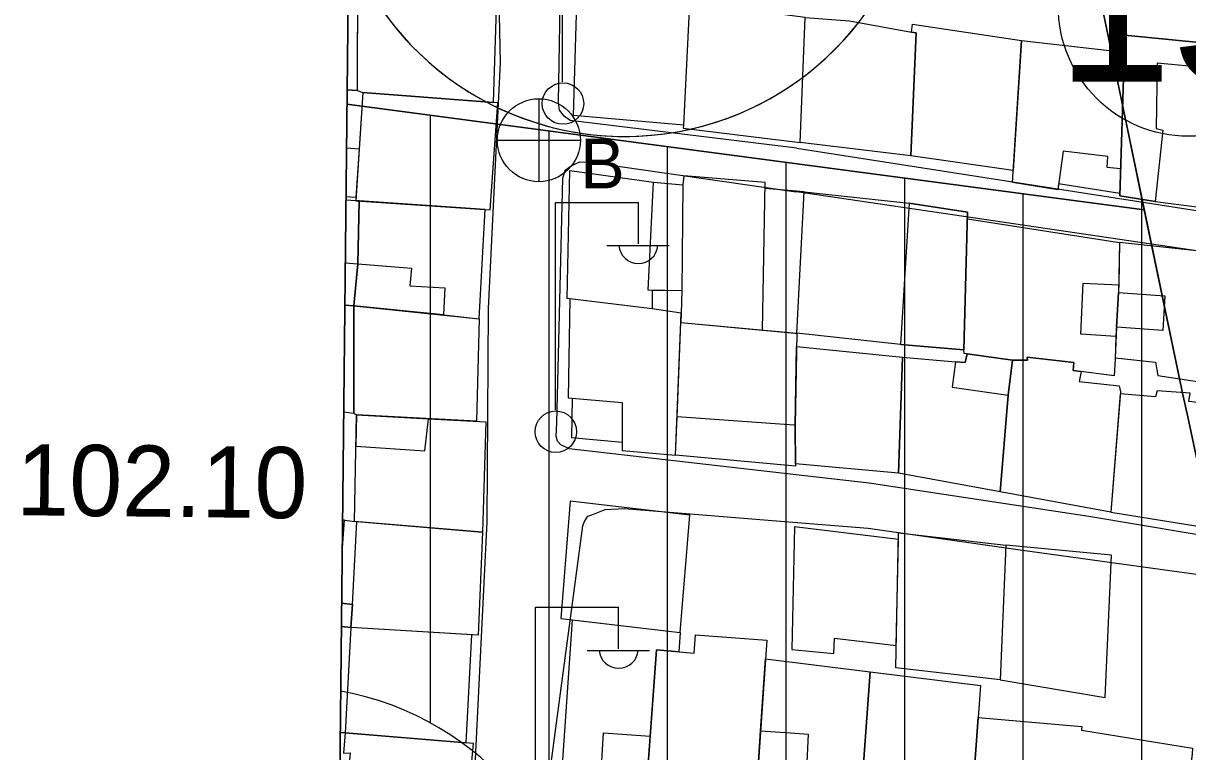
# Model space of a CAD drawing. Extents: x 417997 to 421451, y 4451742 to 4455216.
# Drawn here: x 419094.7 to 419192.9, y 4453430.2 to 4453491.7 of the extents above; entities that cross this region are included whole.
import ezdxf

# ---------------------------------------------------------------- set-up
doc = ezdxf.new("R2010")
doc.units = 0
for name, color, linetype in [('ADAKENARI', 7, 'Continuous'), ('B_Mesken', 7, 'Continuous'), ('B_Teras', 7, 'Continuous'), ('KD_DAIRE', 7, 'Continuous'), ('KD_YGEN', 7, 'Continuous'), ('PAFTALAMA', 7, 'Continuous'), ('PL_KON_MEV_350', 7, 'Continuous'), ('PL_KON_MEV_400', 7, 'Continuous'), ('S_Elektrik_Diregi', 7, 'Continuous'), ('S_Rogar_Kapagi_Buski', 7, 'Continuous'), ('SM_DAIRE', 7, 'Continuous'), ('SM_TAKS', 7, 'Continuous'), ('SN_3_DERECE_KAYNAK_KORUMA', 7, 'Continuous'), ('TR_ORTAYOGUNKONUT', 7, 'Continuous'), ('TR_YUKSEKYOGUNKONUT', 7, 'Continuous'), ('Y_Lejant', 7, 'Continuous'), ('Y_Yol_Kotu', 7, 'Continuous'), ('Yol_Sose', 7, 'Continuous')]:
    doc.layers.add(name, color=color, linetype=linetype)

msp = doc.modelspace()

# ---------------------------------------------------------------- linework, layer by layer
at = {"layer": 'ADAKENARI'}
for p, q in [((419179.569, 4453522.573), (419187.867, 4453482.513)), ((419179.569, 4453522.573), (419187.867, 4453482.513)), ((419189.242, 4453475.943), (419121.986, 4453484.87)), ((419189.242, 4453475.943), (419121.986, 4453484.87)), ((419187.867, 4453482.513), (419192.53, 4453460.226)), ((419187.867, 4453482.513), (419192.53, 4453460.226)), ((419192.53, 4453460.226), (419192.902, 4453458.477)), ((419192.53, 4453460.226), (419192.902, 4453458.477)), ((419192.902, 4453458.477), (419222.36, 4453319.913)), ((419192.902, 4453458.477), (419222.36, 4453319.913))]:
    msp.add_line(p, q, dxfattribs=at)
at = {"layer": 'B_Mesken'}
for points in [[(419122.105, 4453495.893), (419122.876, 4453495.954), (419122.857, 4453486.013), (419122, 4453486.068)], [(419122, 4453486.068), (419122.857, 4453486.013), (419123.327, 4453485.852), (419123.015, 4453481.105), (419122.727, 4453476.722), (419121.9, 4453476.759)], [(419121.806, 4453467.918), (419122.57, 4453467.84), (419122.897, 4453471.401), (419123.022, 4453476.702), (419122.727, 4453476.722), (419121.9, 4453476.759)], [(419121.806, 4453467.918), (419122.57, 4453467.84), (419122.557, 4453458.756), (419121.709, 4453458.869)], [(419121.612, 4453449.785), (419122.623, 4453449.668), (419122.787, 4453458.666), (419122.557, 4453458.756), (419121.709, 4453458.869)], [(419121.582, 4453446.98), (419121.586, 4453447.033), (419121.768, 4453449.767), (419121.612, 4453449.785)], [(419121.515, 4453440.789), (419122.305, 4453440.717), (419122.447, 4453442.659), (419121.536, 4453442.765)], [(419121.515, 4453440.789), (419122.305, 4453440.717), (419121.835, 4453431.814), (419121.42, 4453431.852)], [(419121.42, 4453431.852), (419121.835, 4453431.814), (419121.705, 4453430.105), (419122.254, 4453430.154), (419121.601, 4453422.975), (419121.324, 4453422.938)]]:
    msp.add_lwpolyline(points, dxfattribs=at)
for points in [[(419134.348, 4453485.002), (419134.666, 4453494.694), (419122.875, 4453495.584), (419122.857, 4453486.013), (419123.327, 4453485.852)], [(419141.096, 4453483.903), (419141.436, 4453495.313), (419150.947, 4453494.542), (419150.38, 4453483.107)], [(419160.217, 4453481.628), (419160.631, 4453492.177), (419156.537, 4453492.72), (419156.502, 4453492.482), (419154.161, 4453492.796), (419154.252, 4453493.927), (419150.947, 4453494.542), (419150.38, 4453483.107), (419150.338, 4453482.828)], [(419160.631, 4453492.177), (419164.366, 4453491.898), (419169.607, 4453490.951), (419170.009, 4453490.892), (419169.535, 4453480.505), (419160.217, 4453481.628)], [(419178.176, 4453479.255), (419169.535, 4453480.505), (419170.009, 4453490.892), (419169.607, 4453490.951), (419169.676, 4453491.627), (419178.882, 4453490.233)], [(419195.872, 4453489.883), (419187.597, 4453490.687), (419187.17, 4453477.143), (419190.158, 4453476.647), (419198.311, 4453475.606), (419197.248, 4453486.547), (419197.136, 4453489.818)], [(419182.009, 4453478.137), (419181.937, 4453477.634), (419178.112, 4453478.251), (419178.882, 4453490.233), (419187.551, 4453489.246), (419187.241, 4453479.414), (419187.176, 4453477.337)], [(419122.727, 4453476.722), (419134.075, 4453475.962), (419134.708, 4453484.974), (419123.327, 4453485.852)], [(419147.735, 4453469.157), (419147.729, 4453467.61), (419140.567, 4453468.479), (419140.778, 4453479.259), (419147.834, 4453478.273), (419150.324, 4453478.057), (419150.231, 4453469.103)], [(419160.545, 4453477.479), (419157.251, 4453477.756), (419157.26, 4453478.244), (419150.398, 4453478.82), (419150.324, 4453478.057), (419150.231, 4453469.103), (419150.185, 4453467.235), (419150.153, 4453466.444), (419157.029, 4453465.805), (419159.937, 4453465.535)], [(419160.545, 4453477.479), (419169.411, 4453476.51), (419174.332, 4453475.76), (419174.022, 4453464.146), (419168.665, 4453464.603), (419159.937, 4453465.535)], [(419122.57, 4453467.84), (419130.117, 4453467.079), (419133.142, 4453466.763), (419133.634, 4453475.992), (419123.022, 4453476.702), (419122.897, 4453471.401)], [(419174.317, 4453475.187), (419187.162, 4453473.201), (419187.095, 4453469.609), (419186.848, 4453465.274), (419186.785, 4453463.352), (419186.692, 4453461.941), (419183.25, 4453462.408), (419183.309, 4453463.059), (419179.351, 4453463.53), (419179.376, 4453463.259), (419178.128, 4453463.274), (419174.289, 4453463.798), (419174.045, 4453463.828), (419174.022, 4453464.146)], [(419197.553, 4453472.071), (419187.162, 4453473.201), (419187.059, 4453468.978), (419186.892, 4453466.06), (419186.789, 4453463.458), (419190.198, 4453463.101), (419190.378, 4453461.962), (419196.304, 4453461.081), (419196.568, 4453463.543)], [(419140.988, 4453460.065), (419140.927, 4453456.748), (419145.193, 4453456.34), (419145.191, 4453455.659), (419149.71, 4453455.25), (419150.185, 4453467.235), (419147.729, 4453467.61), (419140.791, 4453468.452), (419140.635, 4453460.096)], [(419133.142, 4453466.763), (419132.919, 4453458.109), (419122.787, 4453458.666), (419122.557, 4453458.756), (419122.57, 4453467.84)], [(419159.795, 4453457.765), (419159.811, 4453454.316), (419149.71, 4453455.25), (419149.838, 4453458.499), (419150.153, 4453466.444), (419159.937, 4453465.535)], [(419159.917, 4453464.422), (419168.838, 4453463.524), (419168.514, 4453453.728), (419159.81, 4453454.532), (419159.795, 4453457.765)], [(419168.838, 4453463.524), (419173.31, 4453463.131), (419174.121, 4453463.069), (419174.289, 4453463.798), (419178.128, 4453463.274), (419177.753, 4453460.328), (419177.09, 4453452.164), (419168.514, 4453453.728)], [(419183.917, 4453462.317), (419183.747, 4453461.478), (419187.122, 4453461.102), (419187.226, 4453460.585), (419186.428, 4453450.456), (419177.09, 4453452.164), (419177.753, 4453460.328), (419178.128, 4453463.274), (419179.376, 4453463.259), (419179.351, 4453463.53), (419183.309, 4453463.059), (419183.25, 4453462.408)], [(419196.125, 4453459.413), (419192.987, 4453459.767), (419193.101, 4453460.47), (419190.314, 4453460.686), (419190.174, 4453460.173), (419187.213, 4453460.416), (419186.428, 4453450.456), (419194.469, 4453449.151), (419194.531, 4453449.834), (419194.829, 4453449.831), (419195.229, 4453455.687), (419195.727, 4453455.695)], [(419133.416, 4453448.743), (419122.623, 4453449.668), (419122.787, 4453458.666), (419128.867, 4453458.324), (419133.689, 4453458.068)], [(419140.809, 4453451.378), (419140.021, 4453441.48), (419150.104, 4453440.305), (419150.9, 4453450.203)], [(419133.041, 4453440.057), (419122.305, 4453440.717), (419122.447, 4453442.659), (419122.817, 4453449.658), (419133.416, 4453448.743)], [(419168.498, 4453448.13), (419159.732, 4453449.205), (419159.522, 4453438.846), (419163.065, 4453438.523), (419163.111, 4453439.801), (419168.321, 4453439.201)], [(419168.509, 4453448.695), (419177.552, 4453447.667), (419177.08, 4453436.299), (419168.284, 4453437.304)], [(419177.552, 4453447.667), (419177.08, 4453436.299), (419185.93, 4453434.808), (419186.486, 4453446.83)], [(419132.043, 4453430.976), (419132.532, 4453440.088), (419122.305, 4453440.717), (419121.835, 4453431.814)], [(419143.414, 4453428.134), (419140.118, 4453428.303), (419141.014, 4453441.364), (419150.104, 4453440.305), (419149.983, 4453438.66), (419148.093, 4453438.828), (419147.556, 4453431.535), (419147.245, 4453427.305), (419143.379, 4453427.519)], [(419148.093, 4453438.828), (419151.281, 4453438.545), (419151.373, 4453440.107), (419157.412, 4453439.655), (419156.471, 4453426.131), (419147.213, 4453426.868)], [(419157.301, 4453438.07), (419166.118, 4453436.969), (419165.292, 4453425.717), (419160.633, 4453426.389), (419156.518, 4453426.806), (419156.88, 4453432.006)], [(419166.118, 4453436.969), (419175.43, 4453435.833), (419174.612, 4453424.58), (419165.292, 4453425.717)], [(419175.233, 4453433.116), (419183.97, 4453432.352), (419183.94, 4453432.053), (419193.318, 4453430.548), (419193.266, 4453430.044), (419192.478, 4453423.318), (419174.612, 4453424.58)], [(419121.601, 4453422.975), (419121.96, 4453422.722), (419131.822, 4453421.886), (419132.651, 4453430.926), (419121.835, 4453431.814), (419121.705, 4453430.105), (419122.254, 4453430.154)]]:
    msp.add_lwpolyline(points, close=True, dxfattribs=at)
at = {"layer": 'B_Teras'}
for points in [[(419187.17, 4453477.143), (419187.597, 4453490.687), (419195.872, 4453489.883), (419195.661, 4453488.189), (419194.551, 4453488.288), (419194.525, 4453487.938), (419190.329, 4453488.326), (419190.238, 4453482.802), (419190.814, 4453482.673), (419190.158, 4453476.647)], [(419178.112, 4453478.251), (419178.882, 4453490.233), (419187.551, 4453489.246), (419187.241, 4453479.414), (419186.101, 4453479.533), (419186.166, 4453480.447), (419182.406, 4453480.909), (419181.937, 4453477.634)], [(419147.834, 4453478.273), (419150.324, 4453478.057), (419150.231, 4453469.103), (419147.386, 4453469.165)], [(419157.26, 4453478.244), (419150.398, 4453478.82), (419150.324, 4453478.057), (419150.231, 4453469.103), (419150.185, 4453467.235), (419150.153, 4453466.444), (419157.029, 4453465.805)], [(419169.411, 4453476.51), (419168.665, 4453464.603), (419174.022, 4453464.146), (419174.332, 4453475.76)], [(419122.57, 4453467.84), (419122.897, 4453471.401), (419127.441, 4453471.043), (419127.283, 4453469.531), (419130.238, 4453469.373), (419130.117, 4453467.079)], [(419183.895, 4453465.47), (419184.089, 4453469.772), (419187.095, 4453469.609), (419186.848, 4453465.274)], [(419140.791, 4453468.452), (419140.635, 4453460.096), (419145.203, 4453459.694), (419145.191, 4453455.659), (419149.71, 4453455.25), (419150.185, 4453467.235), (419147.729, 4453467.61)], [(419190.807, 4453465.762), (419186.892, 4453466.06), (419187.059, 4453468.978), (419190.981, 4453468.694)], [(419159.678, 4453457.774), (419149.838, 4453458.499), (419150.153, 4453466.444), (419159.762, 4453465.551), (419159.937, 4453465.535), (419159.795, 4453457.765)], [(419178.128, 4453463.274), (419174.289, 4453463.798), (419174.121, 4453463.069), (419173.31, 4453463.131), (419173.049, 4453460.995), (419177.753, 4453460.328)], [(419122.738, 4453455.999), (419128.568, 4453455.611), (419128.867, 4453458.324), (419122.787, 4453458.666)], [(419143.629, 4453431.816), (419147.556, 4453431.535), (419147.245, 4453427.305), (419143.379, 4453427.519)], [(419159.344, 4453426.519), (419156.518, 4453426.806), (419156.88, 4453432.006), (419159.401, 4453431.817), (419160.877, 4453431.707), (419160.633, 4453426.389)]]:
    msp.add_lwpolyline(points, close=True, dxfattribs=at)
for points in [[(419121.948, 4453481.173), (419123.015, 4453481.105), (419122.745, 4453476.99), (419121.904, 4453477.05)], [(419121.844, 4453471.47), (419122.897, 4453471.401), (419122.57, 4453467.84), (419121.806, 4453467.918)], [(419121.582, 4453447.033), (419121.586, 4453447.033), (419121.582, 4453446.98)], [(419121.536, 4453442.765), (419122.447, 4453442.659), (419122.305, 4453440.717), (419121.515, 4453440.789)]]:
    msp.add_lwpolyline(points, dxfattribs=at)
at = {"layer": 'KD_DAIRE'}
msp.add_circle((419192.976, 4453493.154), 11, dxfattribs=at)
msp.add_circle((419192.976, 4453493.154), 11, dxfattribs=at)
at = {"layer": 'PAFTALAMA'}
msp.add_line((419138.441, 4455021.891), (419108.72, 4452245.779), dxfattribs=at)
msp.add_line((419138.441, 4455021.891), (419108.72, 4452245.779), dxfattribs=at)
at = {"layer": 'PL_KON_MEV_350'}
msp.add_line((419121.986, 4453484.87), (419120.275, 4453325.058), dxfattribs=at)
msp.add_line((419121.986, 4453484.87), (419120.275, 4453325.058), dxfattribs=at)
msp.add_lwpolyline([(419222.36, 4453319.913), (419192.902, 4453458.477), (419192.53, 4453460.226), (419189.242, 4453475.943), (419121.986, 4453484.87)], dxfattribs=at)
msp.add_lwpolyline([(419222.36, 4453319.913), (419192.902, 4453458.477), (419192.53, 4453460.226), (419189.242, 4453475.943), (419121.986, 4453484.87)], dxfattribs=at)
at = {"layer": 'PL_KON_MEV_400'}
msp.add_line((419122.423, 4453525.696), (419121.986, 4453484.87), dxfattribs=at)
msp.add_line((419122.423, 4453525.696), (419121.986, 4453484.87), dxfattribs=at)
msp.add_lwpolyline([(419121.986, 4453484.87), (419189.242, 4453475.943), (419187.867, 4453482.513), (419179.569, 4453522.573), (419167.614, 4453531.164), (419122.423, 4453525.696)], dxfattribs=at)
msp.add_lwpolyline([(419121.986, 4453484.87), (419189.242, 4453475.943), (419187.867, 4453482.513), (419179.569, 4453522.573), (419167.614, 4453531.164), (419122.423, 4453525.696)], dxfattribs=at)
at = {"layer": 'S_Elektrik_Diregi'}
for p, q in [((419140.172, 4453486.75), (419140.172, 4453504.25)), ((419139.565, 4453459.068), (419139.565, 4453476.568)), ((419139.565, 4453476.568), (419146.565, 4453476.568)), ((419146.565, 4453473.068), (419146.565, 4453476.568)), ((419143.905, 4453472.928), (419149.155, 4453472.928)), ((419137.903, 4453424.92), (419137.903, 4453442.42)), ((419137.903, 4453442.42), (419144.903, 4453442.42)), ((419144.903, 4453438.92), (419144.903, 4453442.42)), ((419142.243, 4453438.78), (419147.493, 4453438.78))]:
    msp.add_line(p, q, dxfattribs=at)
for centre in [(419140.208, 4453484.914), (419139.601, 4453457.233)]:
    msp.add_circle(centre, 1.75, dxfattribs=at)
for centre in [(419146.565, 4453473.081), (419144.904, 4453438.933)]:
    msp.add_arc(centre, 1.658, 184.83843, 355.14641, dxfattribs=at)
at = {"layer": 'S_Rogar_Kapagi_Buski'}
for p, q in [((419138.171, 4453485.32), (419138.171, 4453478.32)), ((419134.671, 4453481.82), (419141.671, 4453481.82))]:
    msp.add_line(p, q, dxfattribs=at)
msp.add_circle((419138.171, 4453481.82), 3.5, dxfattribs=at)
at = {"layer": 'SM_DAIRE'}
msp.add_line((419121.455, 4453435.341), (419120.928, 4453386.049), dxfattribs=at)
msp.add_line((419121.455, 4453435.341), (419120.928, 4453386.049), dxfattribs=at)
msp.add_arc((419117.006, 4453410.74), 25, 279.0259, 79.74733, dxfattribs=at)
msp.add_arc((419117.006, 4453410.74), 25, 279.0259, 79.74733, dxfattribs=at)
at = {"layer": 'SM_TAKS'}
msp.add_arc((419145.444, 4453507.142), 25, 201.14501, 157.62822, dxfattribs=at)
msp.add_arc((419145.444, 4453507.142), 25, 201.14501, 157.62822, dxfattribs=at)
at = {"layer": 'SN_3_DERECE_KAYNAK_KORUMA'}
msp.add_line((419126.495, 4453906.073), (419108.72, 4452245.779), dxfattribs=at)
msp.add_line((419126.495, 4453906.073), (419108.72, 4452245.779), dxfattribs=at)
at = {"layer": 'TR_ORTAYOGUNKONUT'}
for p, q in [((419129.029, 4453432.659), (419129.029, 4453483.935)), ((419129.029, 4453432.659), (419129.029, 4453483.935)), ((419139.029, 4453422.57), (419139.029, 4453482.608)), ((419139.029, 4453422.57), (419139.029, 4453482.608)), ((419149.029, 4453272.559), (419149.029, 4453481.281)), ((419149.029, 4453272.559), (419149.029, 4453481.281)), ((419159.029, 4453272.118), (419159.029, 4453479.953)), ((419159.029, 4453272.118), (419159.029, 4453479.953)), ((419169.029, 4453271.678), (419169.029, 4453478.626)), ((419169.029, 4453271.678), (419169.029, 4453478.626)), ((419179.029, 4453271.237), (419179.029, 4453477.299)), ((419179.029, 4453271.237), (419179.029, 4453477.299)), ((419189.029, 4453270.797), (419189.029, 4453476.958)), ((419189.029, 4453270.797), (419189.029, 4453476.958))]:
    msp.add_line(p, q, dxfattribs=at)
at = {"layer": 'TR_YUKSEKYOGUNKONUT'}
for p, q in [((419187.867, 4453482.513), (419179.569, 4453522.573)), ((419187.867, 4453482.513), (419179.569, 4453522.573)), ((419122.128, 4453498.124), (419121.986, 4453484.87)), ((419122.128, 4453498.124), (419121.986, 4453484.87)), ((419121.986, 4453484.87), (419189.242, 4453475.943)), ((419121.986, 4453484.87), (419189.242, 4453475.943)), ((419189.242, 4453475.943), (419187.867, 4453482.513)), ((419189.242, 4453475.943), (419187.867, 4453482.513))]:
    msp.add_line(p, q, dxfattribs=at)
msp.add_arc((419145.444, 4453507.142), 25, 201.14501, 64.82964, dxfattribs=at)
msp.add_arc((419145.444, 4453507.142), 25, 201.14501, 64.82964, dxfattribs=at)
at = {"layer": 'Y_Lejant'}
msp.add_lwpolyline([(419138.442, 4455021.89), (421266.409, 4454999.402), (421237.471, 4452223.294), (419108.722, 4452245.778)], close=True, dxfattribs=at)
at = {"layer": 'Yol_Sose'}
for points in [[(419120.608, 4453356.016), (419126.565, 4453355.574), (419127.129, 4453355.79), (419127.505, 4453356.42), (419127.636, 4453357.031), (419128.947, 4453374.008), (419129.753, 4453391.042), (419130.99, 4453409.639), (419132.768, 4453428.473), (419133.802, 4453449.621), (419133.926, 4453467.614), (419134.949, 4453488.384), (419134.514, 4453508.438), (419133.948, 4453511.201), (419130.238, 4453522.28), (419127.272, 4453539.872), (419125.575, 4453557.294), (419122.988, 4453576.311), (419122.968, 4453576.497)], [(419159.928, 4453481.153), (419140.804, 4453483.491), (419140.332, 4453483.817), (419139.91, 4453484.366), (419139.833, 4453485.047), (419140.219, 4453508), (419140.277, 4453508.373), (419140.664, 4453508.578), (419160.217, 4453508.148)], [(419159.931, 4453481.152), (419197.604, 4453475.281), (419195.496, 4453489.961), (419193.142, 4453507.513), (419186.612, 4453507.534)], [(419159.928, 4453481.153), (419159.929, 4453481.152)], [(419159.929, 4453481.152), (419159.931, 4453481.152)], [(419159.633, 4453453.614), (419140.73, 4453455.783), (419140.033, 4453456.121), (419139.749, 4453456.437), (419139.621, 4453456.858), (419139.68, 4453457.982), (419140.208, 4453478.634), (419140.394, 4453479.301), (419140.902, 4453479.65), (419141.634, 4453479.987), (419142.499, 4453479.978), (419159.888, 4453477.462)], [(419159.889, 4453477.462), (419159.888, 4453477.462)], [(419159.891, 4453477.462), (419159.889, 4453477.462)], [(419203.901, 4453454.86), (419199.394, 4453471.653), (419159.891, 4453477.462)], [(419159.634, 4453453.614), (419159.633, 4453453.614)], [(419159.636, 4453453.614), (419159.634, 4453453.614)], [(419166.042, 4453452.879), (419159.636, 4453453.614)], [(419205.238, 4453448.019), (419205.517, 4453446.786), (419205.455, 4453446.643), (419205.335, 4453446.579), (419184.549, 4453450.068), (419166.042, 4453452.879)], [(419139.154, 4453428.833), (419141.891, 4453449.291), (419142.024, 4453449.659), (419142.31, 4453450.095), (419142.655, 4453450.227), (419143.769, 4453450.656), (419145.392, 4453450.757), (419159.59, 4453449.603)], [(419159.59, 4453449.603), (419159.591, 4453449.603)], [(419159.591, 4453449.603), (419159.593, 4453449.603)], [(419159.593, 4453449.603), (419165.954, 4453449.086)], [(419165.954, 4453449.086), (419178.771, 4453447.279), (419199.13, 4453444.464), (419205.496, 4453443.582), (419205.706, 4453443.502), (419205.988, 4453443.335), (419206.26, 4453442.581)]]:
    msp.add_lwpolyline(points, dxfattribs=at)

# ---------------------------------------------------------------- texts
at = {"layer": 'KD_YGEN'}
msp.add_text('15', height=13, dxfattribs=at).set_placement((419181.879, 4453486.76))
msp.add_text('15', height=13, dxfattribs=at).set_placement((419181.879, 4453486.76))
at = {"layer": 'S_Rogar_Kapagi_Buski'}
msp.add_text('B', height=4.2, dxfattribs=at).set_placement((419141.671, 4453477.755))
at = {"layer": 'Y_Yol_Kotu'}
msp.add_text('102.10 ', height=6, rotation=359.35035, dxfattribs=at).set_placement((419094.073, 4453450.193))

doc.saveas('drawing.dxf')
